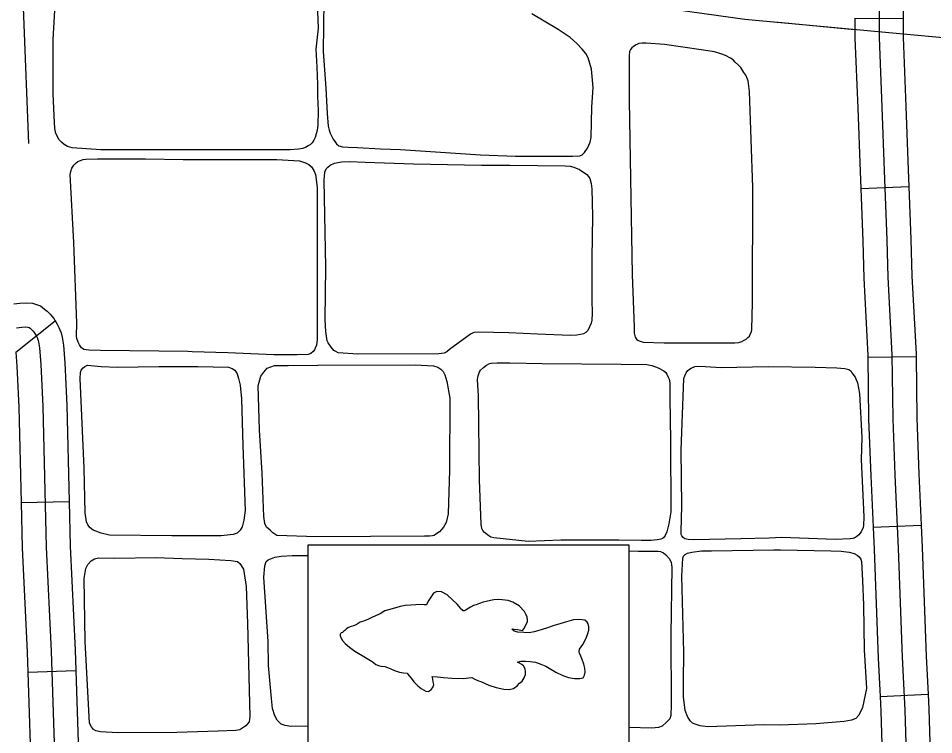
# Model space of a CAD drawing. Extents: x 1084508 to 1142749, y 1057638 to 1093403.
# Drawn here: x 1134536 to 1135432, y 1067085 to 1067786 of the extents above; entities that cross this region are included whole.
import ezdxf

# ---------------------------------------------------------------- set-up
doc = ezdxf.new("R2010")
doc.units = 0
for name, color, linetype in [('Level 32', 7, 'Continuous'), ('Level 35', 7, 'Continuous'), ('Level 43', 7, 'Continuous'), ('Level 5', 7, 'Continuous'), ('Level 57', 7, 'Continuous')]:
    doc.layers.add(name, color=color, linetype=linetype)

msp = doc.modelspace()

# ---------------------------------------------------------------- linework, layer by layer
at = {"layer": 'Level 32'}
for p, q in [((1135354.79, 1067786.07), (1135401.88, 1067785.99)), ((1135360.44, 1067619.49), (1135407.49, 1067621.34)), ((1134533.63, 1067459.44), (1134572.36, 1067490.06)), ((1135367.49, 1067454.58), (1135414.57, 1067455.11)), ((1134538.89, 1067312.17), (1134585.95, 1067313.34)), ((1135372.58, 1067288.18), (1135419.62, 1067290.24)), ((1134545.37, 1067146.37), (1134592.43, 1067147.94)), ((1135379.36, 1067122.48), (1135426.39, 1067124.76))]:
    msp.add_line(p, q, dxfattribs=at)
for points in [[(1135400.18, 1067952.22), (1135402.01, 1067862.18), (1135401.88, 1067785.99)], [(1135378.46, 1067861.96), (1135378.3, 1067767.2), (1135381.18, 1067699.02), (1135383.31, 1067637.09), (1135386, 1067568.96), (1135387, 1067532.78), (1135391.01, 1067456.85), (1135391.71, 1067394.32), (1135393.91, 1067339.49), (1135397.05, 1067267.42), (1135401.07, 1067160.87), (1135403.58, 1067109.11), (1135406.09, 1067023.17)], [(1135354.79, 1067786.07), (1135354.76, 1067766.73), (1135357.65, 1067698.12), (1135359.78, 1067636.22), (1135360.44, 1067619.49)], [(1135401.88, 1067785.99), (1135401.84, 1067767.68), (1135404.7, 1067699.92), (1135406.83, 1067637.96), (1135407.49, 1067621.34)], [(1135360.44, 1067619.49), (1135362.47, 1067568.17), (1135363.48, 1067531.83), (1135367.47, 1067456.1), (1135367.49, 1067454.58)], [(1135407.49, 1067621.34), (1135409.53, 1067569.75), (1135410.53, 1067533.72), (1135414.54, 1067457.61), (1135414.57, 1067455.11)], [(1134531.72, 1067506.57), (1134537.51, 1067507.31), (1134543.71, 1067507.67), (1134550.18, 1067507.19), (1134557.75, 1067504.66), (1134561.95, 1067501.61), (1134564.5, 1067499.57), (1134567.45, 1067496.61), (1134568.89, 1067494.78), (1134570.85, 1067492.45), (1134572.36, 1067490.06)], [(1134534.42, 1067483.19), (1134539.67, 1067483.85), (1134543.52, 1067484.07), (1134545.52, 1067483.93), (1134546.85, 1067483.48), (1134547.66, 1067482.89), (1134548.77, 1067482), (1134549.81, 1067480.97), (1134550.62, 1067479.93), (1134551.81, 1067478.52), (1134552.69, 1067477.12), (1134553.58, 1067475.56), (1134554.47, 1067473.79), (1134555.06, 1067472.38), (1134555.65, 1067470.9), (1134556.02, 1067469.42), (1134556.9, 1067463.5), (1134558.33, 1067447.33), (1134560.09, 1067406.34), (1134563.51, 1067268.71), (1134568.24, 1067166.84), (1134572.61, 1067036.59)], [(1134572.37, 1067490.05), (1134572.88, 1067489.24), (1134574.35, 1067486.67), (1134575.87, 1067483.62), (1134576.84, 1067481.32), (1134578.1, 1067478.16), (1134579.14, 1067474.01), (1134580.29, 1067466.26), (1134581.82, 1067448.87), (1134583.62, 1067407.14), (1134585.95, 1067313.34)], [(1134533.63, 1067459.44), (1134534.83, 1067445.79), (1134536.56, 1067405.54), (1134538.89, 1067312.17)], [(1135367.49, 1067454.58), (1135368.18, 1067393.71), (1135370.39, 1067338.51), (1135372.58, 1067288.18)], [(1135414.57, 1067455.11), (1135415.25, 1067394.92), (1135417.43, 1067340.48), (1135419.62, 1067290.24)], [(1134538.89, 1067312.17), (1134539.99, 1067267.87), (1134544.72, 1067165.9), (1134545.37, 1067146.37)], [(1134585.95, 1067313.34), (1134587.04, 1067269.54), (1134591.77, 1067167.78), (1134592.43, 1067147.94)], [(1135372.58, 1067288.18), (1135373.53, 1067266.46), (1135377.55, 1067159.86), (1135379.36, 1067122.48)], [(1135419.62, 1067290.24), (1135420.57, 1067268.37), (1135424.59, 1067161.89), (1135426.39, 1067124.76)], [(1134545.37, 1067146.37), (1134549.07, 1067035.92), (1134550.36, 1066980.95)], [(1134592.43, 1067147.94), (1134596.14, 1067037.26), (1134597.43, 1066982.05)], [(1135379.36, 1067122.48), (1135380.06, 1067108.19), (1135382.56, 1067022.46), (1135384.59, 1066957.24)], [(1135426.39, 1067124.76), (1135427.1, 1067110.02), (1135429.62, 1067023.88), (1135431.65, 1066958.71)]]:
    msp.add_lwpolyline(points, dxfattribs=at)
at = {"layer": 'Level 35'}
for points in [[(1134835.3, 1067828.21), (1134834.33, 1067753.63), (1134837.22, 1067717.77), (1134838.53, 1067693.03), (1134839.36, 1067680.42), (1134840.19, 1067676.61), (1134841.26, 1067673.76), (1134844.33, 1067667.92), (1134847.4, 1067663.24), (1134849.66, 1067661.14), (1134853.53, 1067660.17), (1134859.01, 1067659.85), (1134868.05, 1067659.53), (1134890.63, 1067658.24), (1134910.15, 1067657.75), (1134988.24, 1067652.59), (1135022.76, 1067651.3), (1135078.26, 1067651.3), (1135085.68, 1067651.62), (1135087.94, 1067652.59), (1135090.2, 1067654.85), (1135093.1, 1067659.04), (1135095.68, 1067664.85), (1135096.65, 1067669.37), (1135097.3, 1067699.07), (1135098.59, 1067718.44), (1135096.97, 1067736.2), (1135093.75, 1067747.5), (1135091.49, 1067751.7), (1135087.94, 1067755.89), (1135082.78, 1067761.38), (1135076, 1067767.19), (1135064.39, 1067775.26), (1135038.57, 1067790.43)], [(1134828.6, 1067801.05), (1134829.55, 1067776.27), (1134827.33, 1067755.93), (1134828.28, 1067738.14), (1134828.92, 1067721.3), (1134828.92, 1067709.86), (1134829.55, 1067695.56), (1134829.39, 1067681.79), (1134828.59, 1067676.21), (1134827.66, 1067672.89), (1134826.47, 1067669.57), (1134825.41, 1067666.78), (1134823.68, 1067664.12), (1134821.96, 1067662.66), (1134819.7, 1067661.2), (1134817.04, 1067659.61), (1134814.25, 1067658.68), (1134810.4, 1067657.88), (1134802.04, 1067657.35), (1134770.83, 1067657.22), (1134678.82, 1067657.48), (1134617.07, 1067657.35), (1134588.92, 1067659.21), (1134584.21, 1067660.8), (1134580.9, 1067662.71), (1134578.29, 1067664.82), (1134575.89, 1067667.42), (1134574.38, 1067670.33), (1134572.78, 1067673.44), (1134571.88, 1067678.36), (1134571.18, 1067690.79), (1134570.37, 1067712.56), (1134570.27, 1067765.22), (1134571.81, 1067793.68)], [(1134706.39, 1067459.87), (1134702.06, 1067459.99), (1134616.66, 1067460.88), (1134605.24, 1067461.23), (1134602.65, 1067461.55), (1134600.25, 1067462.17), (1134598.88, 1067462.87), (1134597.98, 1067463.55), (1134595.96, 1067466.44), (1134594.64, 1067469.34), (1134593.53, 1067472.68), (1134593.23, 1067474.96), (1134593.31, 1067487.81), (1134590.64, 1067566.58), (1134586.86, 1067633.33), (1134587.47, 1067636.24), (1134588.42, 1067639.56), (1134590.38, 1067642.39), (1134592.64, 1067644.68), (1134594.46, 1067645.91), (1134596.2, 1067646.68), (1134599.48, 1067647.79), (1134602.2, 1067648.24), (1134613.55, 1067648.46), (1134660.47, 1067648.46), (1134697.34, 1067647.84)], [(1134697.34, 1067647.84), (1134789.16, 1067647.78), (1134811.4, 1067646.67), (1134817.18, 1067644.67), (1134820.48, 1067643.04), (1134822.96, 1067640.89), (1134825.25, 1067637.17), (1134826.97, 1067633.1), (1134828.52, 1067620.42), (1134828.75, 1067581.7), (1134828.52, 1067471.78), (1134827.79, 1067466.13), (1134826.74, 1067463.32), (1134826.11, 1067461.69), (1134824.74, 1067460.21), (1134822.46, 1067458.23), (1134819.75, 1067457.2), (1134808.87, 1067456.69), (1134786.27, 1067456.87), (1134741.12, 1067458.87), (1134706.39, 1067459.87)], [(1134689.3, 1067279.75), (1134686.48, 1067279.75), (1134625.54, 1067280.42), (1134617.09, 1067282.2), (1134609.3, 1067285.31), (1134606.41, 1067287.54), (1134604.19, 1067290.43), (1134602.85, 1067293.54), (1134601.74, 1067302.22), (1134600.63, 1067345.83), (1134596.63, 1067433.5), (1134597.07, 1067439.51), (1134597.74, 1067441.74), (1134599.52, 1067443.96), (1134601.3, 1067445.52), (1134603.74, 1067446.63), (1134607.08, 1067446.41), (1134617.31, 1067445.52), (1134633.1, 1067444.63), (1134673.58, 1067445.3), (1134687.19, 1067445.3)], [(1134687.19, 1067445.3), (1134711.99, 1067445.3), (1134741.79, 1067444.63), (1134745.57, 1067443.52), (1134748.02, 1067441.74), (1134750.46, 1067438.18), (1134751.57, 1067433.5), (1134753.13, 1067427.05), (1134754.47, 1067413.7), (1134755.8, 1067368.09), (1134758.25, 1067304.45), (1134756.91, 1067294.88), (1134755.36, 1067288.43), (1134753.13, 1067285.09), (1134750.24, 1067282.42), (1134746.24, 1067281.08), (1134734.67, 1067279.75), (1134689.3, 1067279.75)], [(1135270.84, 1067277.53), (1135243.07, 1067276.86), (1135197.26, 1067275.74), (1135191.45, 1067276.24), (1135188.36, 1067276.86), (1135186.58, 1067278.19), (1135185.25, 1067279.75), (1135184.81, 1067280.86), (1135184.81, 1067283.98), (1135185.25, 1067309.12), (1135184.58, 1067363.64), (1135187.47, 1067433.73), (1135188.24, 1067436.33), (1135189.7, 1067439.07), (1135191.25, 1067441.52), (1135192.77, 1067442.71), (1135194.59, 1067443.74), (1135198.15, 1067445.3), (1135200.39, 1067445.58), (1135208.16, 1067445.52), (1135223.72, 1067444.41), (1135269.8, 1067445.26)], [(1135269.8, 1067445.26), (1135315.83, 1067444.82), (1135337.18, 1067443.93), (1135344.74, 1067443.49), (1135348.74, 1067442.6), (1135350.74, 1067441.26), (1135351.85, 1067439.26), (1135354.97, 1067435.03), (1135357.19, 1067429.25), (1135359.19, 1067419.01), (1135361.42, 1067376.06), (1135360.75, 1067354.48), (1135363.42, 1067298.41), (1135363.25, 1067289.95), (1135362.75, 1067287.73), (1135360.97, 1067283.72), (1135358.53, 1067280.83), (1135355.19, 1067278.16), (1135352.8, 1067276.98), (1135350.08, 1067276.6), (1135335.4, 1067276.16), (1135283.36, 1067277.94), (1135270.84, 1067277.53)], [(1134819.63, 1067093.58), (1134802.81, 1067093.15), (1134797.2, 1067094.12), (1134793.33, 1067095.48), (1134791.97, 1067096.64), (1134789.46, 1067099.35), (1134787.13, 1067103.61), (1134785, 1067110.78), (1134783.84, 1067120.65), (1134781.13, 1067152.8), (1134780.55, 1067176.43), (1134776.49, 1067239.18), (1134777.45, 1067250.41), (1134778.81, 1067254.68), (1134780.75, 1067256.22), (1134787.33, 1067258.94), (1134793.52, 1067259.9), (1134804.17, 1067260.29), (1134819.63, 1067260.51)], [(1135133.51, 1067264.94), (1135142.73, 1067264.75), (1135162.37, 1067264.71), (1135164.6, 1067264.36), (1135167.31, 1067263.2), (1135169.83, 1067261.26), (1135173.31, 1067257.19), (1135174.86, 1067253.51), (1135175.25, 1067251.62), (1135175.46, 1067248.75), (1135174.48, 1067182.82), (1135175.06, 1067114.46), (1135174.67, 1067103.8), (1135173.51, 1067100.51), (1135170.41, 1067097.22), (1135166.15, 1067093.54), (1135162.47, 1067091.99), (1135156.09, 1067091.6), (1135133.51, 1067092.06)], [(1135281.06, 1067094.46), (1135265.46, 1067094.7), (1135210.48, 1067092.76), (1135203.32, 1067093.73), (1135198.48, 1067095.48), (1135195.77, 1067096.44), (1135193.64, 1067098.57), (1135190.93, 1067102.84), (1135188.8, 1067108.84), (1135186.86, 1067122.2), (1135187.06, 1067136.92), (1135187.44, 1067165.97), (1135185.32, 1067240.15), (1135186.28, 1067257.97), (1135186.86, 1067259.71), (1135188.6, 1067261.52), (1135190.93, 1067262.62), (1135195.19, 1067263.58), (1135204.48, 1067265.13), (1135214.55, 1067264.94), (1135275.42, 1067266.1)], [(1135275.42, 1067266.1), (1135282, 1067266.15), (1135331.09, 1067264.98), (1135341.16, 1067264.79), (1135349.09, 1067263.82), (1135354.13, 1067262.46), (1135357.09, 1067260.72), (1135358.77, 1067259.17), (1135360.55, 1067256.78), (1135361.29, 1067254.52), (1135362.26, 1067236.12), (1135363.22, 1067211.72), (1135363.8, 1067168.14), (1135365.93, 1067130.38), (1135362.26, 1067111.78), (1135358.58, 1067104.23), (1135355.48, 1067100.94), (1135351.42, 1067099.39), (1135344.25, 1067098.03), (1135316.38, 1067095.71), (1135281.06, 1067094.46)], [(1134691.37, 1067087.22), (1134633.6, 1067087.05), (1134616.76, 1067088.02), (1134612.12, 1067088.99), (1134609.6, 1067090.35), (1134607.66, 1067092.67), (1134605.73, 1067096.35), (1134604.18, 1067127.34), (1134601.66, 1067176.14), (1134600.7, 1067237.93), (1134602.24, 1067247.61), (1134604.18, 1067251.48), (1134607.47, 1067255.16), (1134610.76, 1067257.1), (1134613.47, 1067257.87), (1134614.83, 1067258.07), (1134630.51, 1067257.87), (1134670.58, 1067258.65), (1134696.5, 1067257.63)], [(1134696.5, 1067257.63), (1134722.67, 1067257), (1134744.16, 1067255.45), (1134750.55, 1067254.68), (1134752.87, 1067252.54), (1134756.55, 1067247.12), (1134759.26, 1067230.27), (1134760.42, 1067194.06), (1134762.74, 1067102.83), (1134761.97, 1067097.61), (1134758.87, 1067093.73), (1134752.87, 1067089.86), (1134749, 1067089.08), (1134731.58, 1067088.7), (1134691.37, 1067087.22)]]:
    msp.add_lwpolyline(points, dxfattribs=at)
for points in [[(1135136.68, 1067535.43), (1135138.74, 1067483.94), (1135138.91, 1067477.91), (1135139.26, 1067475.5), (1135139.78, 1067473.95), (1135140.98, 1067472.22), (1135142.19, 1067471.19), (1135143.73, 1067470.5), (1135147.52, 1067469.3), (1135168.01, 1067468.43), (1135237.38, 1067468.43), (1135241, 1067468.78), (1135244.09, 1067469.81), (1135246.33, 1067471.19), (1135248.23, 1067472.22), (1135250.12, 1067473.77), (1135251.5, 1067475.15), (1135252.36, 1067476.87), (1135253.56, 1067479.29), (1135253.91, 1067481.7), (1135254.59, 1067508.05), (1135254.94, 1067620.52), (1135251.67, 1067714.56), (1135250.22, 1067724.77), (1135249.77, 1067726.68), (1135248.09, 1067730.5), (1135246.06, 1067733.2), (1135243.03, 1067737.8), (1135240.9, 1067740.28), (1135237.64, 1067743.2), (1135235.62, 1067745.33), (1135232.93, 1067747.13), (1135228.21, 1067749.71), (1135223.49, 1067751.4), (1135217.43, 1067753.42), (1135204.18, 1067755.33), (1135168.47, 1067760.39), (1135150.5, 1067761.73), (1135146.68, 1067761.73), (1135143.32, 1067761.28), (1135140.85, 1067760.16), (1135138.15, 1067758.59), (1135136.58, 1067757.24), (1135135.01, 1067755.44), (1135134.33, 1067753.65), (1135133.88, 1067749.6), (1135133.88, 1067705.56), (1135135.01, 1067629.39)], [(1135016.23, 1067478.45), (1134986.2, 1067479.12), (1134981.83, 1067478.49), (1134978.64, 1067476.89), (1134958.12, 1067461.93), (1134955.32, 1067459.78), (1134952.77, 1067458.33), (1134947.58, 1067457.78), (1134868.33, 1067457.31), (1134849.21, 1067458.87), (1134846.7, 1067459.96), (1134844.98, 1067461.1), (1134842.17, 1067464.16), (1134839.42, 1067468.44), (1134838.53, 1067470.52), (1134836.98, 1067479.57), (1134836.53, 1067491.14), (1134836.98, 1067542.54), (1134835.42, 1067627.76), (1134836.08, 1067635.55), (1134837.42, 1067638.88), (1134838.93, 1067640.52), (1134841.2, 1067642.44), (1134845.46, 1067644.36), (1134852.55, 1067645.68), (1134860.33, 1067646), (1134875.45, 1067645.34), (1134922.82, 1067643.78), (1134989.32, 1067642.22), (1135017.12, 1067642.22), (1135071.16, 1067641.78), (1135076.09, 1067641.3), (1135079.83, 1067640.44), (1135085.17, 1067637.99), (1135092.51, 1067633.32), (1135094.14, 1067631.31), (1135095.4, 1067629.32), (1135096.58, 1067624.46), (1135097.18, 1067619.3), (1135097.85, 1067592.38), (1135097.4, 1067551.44), (1135097.4, 1067510.49), (1135097.62, 1067497.59), (1135097.36, 1067490.78), (1135096.73, 1067487.8), (1135093.4, 1067480.68), (1135091.46, 1067478.75), (1135089.17, 1067477.34), (1135086.08, 1067476.63), (1135082.5, 1067476), (1135076.5, 1067475.56), (1135044.03, 1067477.12)], [(1135125.87, 1067447.75), (1135151.22, 1067447.3), (1135155.89, 1067446.28), (1135162.12, 1067443.96), (1135167.68, 1067441.29), (1135169.67, 1067439.54), (1135170.79, 1067437.96), (1135172.13, 1067435.06), (1135173.14, 1067433.07), (1135173.69, 1067429.5), (1135173.69, 1067414.59), (1135174.35, 1067372.76), (1135174.57, 1067303.11), (1135172.57, 1067291.54), (1135170.57, 1067283.75), (1135169.22, 1067280.03), (1135167.46, 1067277.75), (1135166.51, 1067276.98), (1135164.79, 1067276.41), (1135161.23, 1067275.74), (1135155.23, 1067275.08), (1135145.89, 1067275.08), (1135123.87, 1067275.3), (1135067.16, 1067275.3), (1135034.91, 1067274.19), (1135001.45, 1067277.6), (1134998.54, 1067278.31), (1134996.66, 1067279.53), (1134992.21, 1067283.09), (1134990.7, 1067284.77), (1134989.76, 1067286.87), (1134989.06, 1067291.22), (1134987.32, 1067334.49), (1134986.43, 1067416.82), (1134985.54, 1067432.62), (1134985.78, 1067434.59), (1134986.2, 1067436.4), (1134987.54, 1067440.18), (1134988.43, 1067441.74), (1134991.32, 1067444.41), (1134994.43, 1067446.63), (1134996.69, 1067447.94), (1134998.88, 1067448.64), (1135004.66, 1067449.08), (1135017.12, 1067449.08), (1135048.7, 1067448.19)], [(1134829.19, 1067446.63), (1134924.38, 1067446.86), (1134942.43, 1067445.99), (1134946.58, 1067444.79), (1134949.51, 1067442.63), (1134951.73, 1067440.4), (1134953.57, 1067437.14), (1134955.51, 1067430.61), (1134958.4, 1067414.37), (1134957.96, 1067343.83), (1134956.85, 1067301.33), (1134954.85, 1067292.88), (1134952.18, 1067288.2), (1134948.17, 1067283.75), (1134944.84, 1067281.31), (1134942.98, 1067280.11), (1134941.28, 1067279.53), (1134938.42, 1067279.24), (1134933.72, 1067279.3), (1134828.08, 1067278.86), (1134789.16, 1067279.97), (1134785.16, 1067282.64), (1134782.71, 1067285.09), (1134778.93, 1067288.2), (1134777.37, 1067291.76), (1134776.26, 1067298.66), (1134774.7, 1067341.16), (1134772.04, 1067383.44), (1134770.92, 1067426.38), (1134773.37, 1067435.95), (1134776.48, 1067439.96), (1134779.6, 1067443.74), (1134783.38, 1067445.08), (1134786.94, 1067446.41), (1134800.28, 1067446.41)]]:
    msp.add_lwpolyline(points, close=True, dxfattribs=at)
at = {"layer": 'Level 43'}
for points in [[(1135507.8, 1067760.93), (1135395.2, 1067771.06), (1135247.17, 1067784.98), (1135137.1, 1067800.17)], [(1135354.42, 1067774.9), (1135276.41, 1067782.23)]]:
    msp.add_lwpolyline(points, dxfattribs=at)
at = {"layer": 'Level 5'}
msp.add_lwpolyline([(1134536.25, 1067913.23), (1134546.1, 1067663.51)], dxfattribs=at)
at = {"layer": 'Level 57'}
for points in [[(1135133.51, 1067270.73), (1135133.51, 1067074.56), (1134819.63, 1067074.56)], [(1134819.63, 1067074.56), (1134819.63, 1067270.73), (1135133.51, 1067270.73)], [(1134969.06, 1067208.55), (1134965.54, 1067212.74), (1134961.07, 1067217.08), (1134955.79, 1067221.95), (1134950.37, 1067224.79), (1134945.63, 1067225.2), (1134942.38, 1067223.58), (1134937.32, 1067215.91)], [(1134937.32, 1067215.91), (1134935.69, 1067212.26), (1134933.26, 1067212.26), (1134929.6, 1067212.66), (1134925.13, 1067212.26), (1134920.26, 1067211.85), (1134914.57, 1067211.44), (1134909.7, 1067210.63), (1134901.98, 1067208.19), (1134894.66, 1067206.16), (1134890.2, 1067203.32), (1134885.73, 1067201.29), (1134882.07, 1067199.66), (1134878.82, 1067198.04), (1134874.76, 1067196.41), (1134870.7, 1067195.19), (1134867.85, 1067193.16), (1134865.01, 1067191.94), (1134860.95, 1067190.72), (1134858.51, 1067189.51), (1134857.29, 1067188.69), (1134856.48, 1067187.88), (1134855.67, 1067187.07), (1134854.71, 1067186.5), (1134854.04, 1067185.85), (1134853.45, 1067185.2)], [(1135030.74, 1067185.07), (1135025.07, 1067185.44), (1135021.41, 1067186.26), (1135018.97, 1067188.29), (1135021, 1067188.29), (1135024.66, 1067187.88), (1135029.54, 1067187.07), (1135030.75, 1067188.69), (1135034.41, 1067195.6), (1135034.41, 1067197.22), (1135034, 1067200.07), (1135033.19, 1067202.51), (1135031.57, 1067205.76), (1135026.29, 1067211.04), (1135020.19, 1067214.69), (1135015.32, 1067216.32), (1135009.63, 1067217.13), (1135005.57, 1067217.54), (1135001.51, 1067217.13), (1134998.26, 1067216.32), (1134993.79, 1067215.51), (1134990.94, 1067214.69), (1134987.29, 1067213.47), (1134984.04, 1067212.26), (1134981.6, 1067211.44), (1134978.76, 1067209.82), (1134972.66, 1067206.16), (1134971.44, 1067206.16), (1134970.63, 1067207.38), (1134969.82, 1067207.38), (1134969.41, 1067208.19), (1134969.06, 1067208.55)], [(1135092.91, 1067195.19), (1135090.32, 1067197.1), (1135087.75, 1067197.64), (1135083.96, 1067197.91), (1135079.49, 1067197.37), (1135072.6, 1067195.6)], [(1135072.6, 1067195.6), (1135066.1, 1067193.57), (1135060.41, 1067191.94), (1135053.91, 1067189.51), (1135048.63, 1067187.88), (1135044.57, 1067186.66), (1135041.04, 1067185.6)], [(1135088.44, 1067173.26), (1135090.47, 1067176.91), (1135092.1, 1067180.57), (1135093.31, 1067184.23), (1135094.53, 1067187.48), (1135094.53, 1067190.72), (1135093.72, 1067193.57), (1135092.91, 1067195.19)], [(1134853.45, 1067185.2), (1134852.01, 1067184.63), (1134851.6, 1067184.23), (1134851.2, 1067183.41), (1134851.2, 1067181.79), (1134851.6, 1067180.16), (1134853.23, 1067177.32), (1134856.07, 1067174.48), (1134860.13, 1067170.82), (1134865.42, 1067166.76), (1134872.73, 1067162.69), (1134880.85, 1067157.82), (1134882.48, 1067156.6), (1134884.1, 1067155.38), (1134886.13, 1067153.76), (1134888.57, 1067152.94), (1134891.01, 1067152.13), (1134894.66, 1067151.73), (1134897.51, 1067150.91), (1134900.76, 1067149.7), (1134904.41, 1067148.07), (1134909.29, 1067146.44), (1134912.95, 1067145.63), (1134916.6, 1067145.23), (1134918.23, 1067143.19), (1134920.66, 1067140.35), (1134923.1, 1067136.69), (1134927.16, 1067133.04), (1134930.41, 1067130.2), (1134934.88, 1067127.76), (1134937.32, 1067127.35), (1134938.54, 1067128.16), (1134940.16, 1067129.38), (1134941.79, 1067131.41), (1134942.6, 1067134.26), (1134942.19, 1067136.69), (1134941.79, 1067139.54), (1134940.98, 1067141.98), (1134946.26, 1067141.57), (1134952.35, 1067141.16), (1134960.47, 1067140.35), (1134971.44, 1067139.94), (1134979.97, 1067141.16), (1134982.82, 1067139.54), (1134986.47, 1067137.91), (1134988.73, 1067137.07)], [(1135041.04, 1067185.6), (1135036.02, 1067184.92), (1135030.74, 1067185.07)], [(1135016.54, 1067129.38), (1135020.6, 1067130.2), (1135024.25, 1067133.04), (1135026.69, 1067135.48), (1135029.13, 1067137.51), (1135031.16, 1067140.76), (1135032.38, 1067144.01), (1135032.38, 1067146.85), (1135031.97, 1067149.69), (1135030.35, 1067152.54), (1135028.72, 1067153.76), (1135026.69, 1067154.98), (1135024.66, 1067156.19), (1135028.32, 1067157.01), (1135032.38, 1067157.01), (1135036.85, 1067156.6), (1135042.13, 1067156.19), (1135047.41, 1067154.16), (1135052.28, 1067152.13), (1135057.16, 1067149.29), (1135062.03, 1067146.45), (1135068.94, 1067143.19), (1135074.63, 1067141.16), (1135080.31, 1067139.95), (1135085.6, 1067139.95), (1135088.85, 1067140.76), (1135090.06, 1067143.2), (1135090.88, 1067146.45), (1135090.47, 1067150.1), (1135089.66, 1067154.16), (1135088.03, 1067158.63), (1135086.41, 1067161.88), (1135085.19, 1067164.73), (1135084.78, 1067166.35), (1135085.19, 1067168.79), (1135086.81, 1067171.23), (1135088.44, 1067173.26)], [(1134988.73, 1067137.07), (1134996.68, 1067133.66), (1135003.86, 1067131.36), (1135011.17, 1067129.6), (1135016.54, 1067129.38)]]:
    msp.add_lwpolyline(points, dxfattribs=at)

doc.saveas('drawing.dxf')
